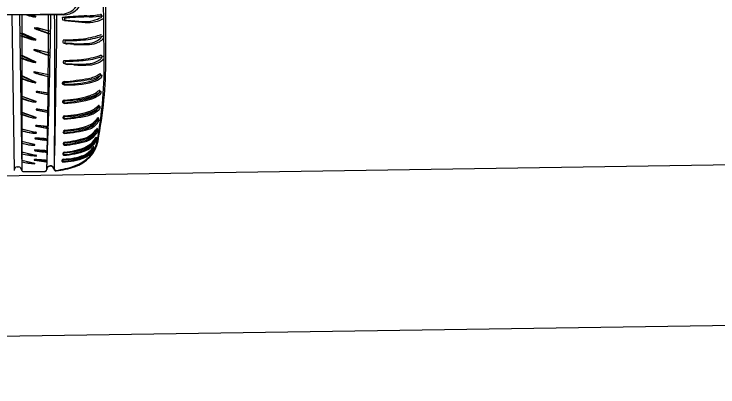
# Model space of a CAD drawing. Extents: x 10133 to 2270741, y 5363 to 1733450.
# Drawn here: x 33167.4 to 33230, y 9282.3 to 9315.4 of the extents above; entities that cross this region are included whole.
import ezdxf

# ---------------------------------------------------------------- set-up
doc = ezdxf.new("R2010")
doc.units = 0
doc.layers.add('StdDetailLabel', color=7, linetype='Continuous')
doc.layers.add('StdDimension', color=7, linetype='Continuous')

msp = doc.modelspace()

# ---------------------------------------------------------------- linework, layer by layer
at = {"layer": 'StdDetailLabel'}
for p, q in [((33175.397, 9311.575), (33175.145, 9327.98)), ((33175.548, 9311.459), (33175.548, 9327.867)), ((33171.591, 9315.442), (33157.571, 9315.226)), ((33171.802, 9315.385), (33157.78, 9315.385)), ((33167.16, 9315.374), (33167.373, 9301.517)), ((33167.848, 9315.384), (33168.062, 9301.526)), ((33168.058, 9315.385), (33168.058, 9301.524)), ((33168.8, 9315.399), (33169.096, 9315.267)), ((33169.01, 9315.385), (33169.304, 9315.248)), ((33171.661, 9315.096), (33171.668, 9314.989)), ((33171.668, 9314.987), (33171.67, 9314.938)), ((33171.866, 9315.038), (33171.872, 9314.93)), ((33175.153, 9315.201), (33175.153, 9315.343)), ((33175.36, 9315.089), (33175.362, 9315.231)), ((33171.688, 9314.917), (33173.484, 9314.78)), ((33171.872, 9314.929), (33171.872, 9314.88)), ((33171.89, 9314.859), (33173.684, 9314.693)), ((33167.873, 9313.774), (33169.127, 9313.215)), ((33168.058, 9313.774), (33169.304, 9313.196)), ((33170.432, 9313.941), (33169.227, 9314.23)), ((33170.619, 9313.902), (33169.419, 9314.21)), ((33171.781, 9313.137), (33171.781, 9313.137)), ((33171.956, 9313.077), (33171.956, 9313.077)), ((33174.82, 9313.522), (33175.065, 9313.6)), ((33175.001, 9313.416), (33175.247, 9313.489)), ((33171.749, 9312.889), (33171.749, 9312.889)), ((33171.92, 9312.829), (33171.92, 9312.829)), ((33172.527, 9312.816), (33171.921, 9312.842)), ((33172.697, 9312.745), (33172.092, 9312.78)), ((33170.432, 9312.007), (33169.172, 9312.278)), ((33170.59, 9311.968), (33169.334, 9312.259)), ((33167.904, 9311.78), (33169.158, 9311.221)), ((33168.058, 9311.78), (33169.304, 9311.201)), ((33171.809, 9311.316), (33171.809, 9311.316)), ((33171.956, 9311.256), (33171.956, 9311.256)), ((33174.848, 9311.701), (33175.093, 9311.779)), ((33175.001, 9311.594), (33175.247, 9311.668)), ((33171.777, 9311.067), (33171.777, 9311.067)), ((33171.92, 9311.008), (33171.92, 9311.008)), ((33172.555, 9310.995), (33171.949, 9311.021)), ((33172.697, 9310.924), (33172.092, 9310.959)), ((33167.932, 9309.972), (33169.186, 9309.413)), ((33168.058, 9309.971), (33169.304, 9309.393)), ((33170.423, 9310.033), (33169.163, 9310.304)), ((33170.55, 9309.994), (33169.295, 9310.285)), ((33175.065, 9310.02), (33175.067, 9310.088)), ((33175.192, 9309.91), (33175.195, 9309.978)), ((33167.96, 9308.153), (33169.224, 9307.7)), ((33168.058, 9308.152), (33169.316, 9307.68)), ((33169.37, 9308.494), (33170.249, 9308.319)), ((33169.474, 9308.472), (33170.35, 9308.283)), ((33170.411, 9308.413), (33169.494, 9308.55)), ((33170.513, 9308.375), (33169.599, 9308.526)), ((33175.008, 9308.544), (33175.01, 9308.612)), ((33175.112, 9308.435), (33175.115, 9308.503)), ((33169.351, 9306.914), (33170.23, 9306.738)), ((33169.43, 9306.892), (33170.307, 9306.703)), ((33170.391, 9306.832), (33169.475, 9306.969)), ((33170.469, 9306.794), (33169.555, 9306.946)), ((33174.944, 9307.204), (33174.946, 9307.271)), ((33175.027, 9307.096), (33175.031, 9307.163)), ((33167.982, 9306.729), (33169.246, 9306.276)), ((33168.058, 9306.729), (33169.316, 9306.256)), ((33174.883, 9306.106), (33174.885, 9306.174)), ((33174.949, 9305.999), (33174.953, 9306.067)), ((33168.004, 9305.241), (33169.291, 9304.935)), ((33168.058, 9305.241), (33169.34, 9304.915)), ((33169.315, 9305.478), (33170.208, 9305.331)), ((33169.372, 9305.457), (33170.263, 9305.296)), ((33170.369, 9305.425), (33169.439, 9305.534)), ((33170.426, 9305.388), (33169.497, 9305.511)), ((33174.801, 9305.203), (33174.801, 9305.203)), ((33174.854, 9305.098), (33174.854, 9305.098)), ((33168.021, 9304.137), (33169.175, 9303.862)), ((33168.058, 9304.136), (33169.207, 9303.843)), ((33170.349, 9304.282), (33170.349, 9304.282)), ((33170.388, 9304.246), (33170.388, 9304.246)), ((33168.036, 9303.198), (33169.322, 9302.892)), ((33168.058, 9303.197), (33169.34, 9302.871)), ((33170.327, 9303.224), (33170.327, 9303.224)), ((33170.349, 9303.188), (33170.349, 9303.188)), ((33168.039, 9303.02), (33168.039, 9303.02)), ((33168.048, 9302.435), (33169.21, 9302.191)), ((33168.058, 9303.019), (33168.058, 9303.019)), ((33168.058, 9302.434), (33169.216, 9302.172)), ((33170.308, 9302.41), (33170.308, 9302.41)), ((33170.318, 9302.374), (33170.318, 9302.374)), ((33170.821, 9301.842), (33170.962, 9301.606)), ((33170.822, 9301.798), (33170.96, 9301.56)), ((33167.447, 9301.745), (33167.447, 9301.745)), ((33167.447, 9301.736), (33167.447, 9301.736)), ((33167.98, 9301.745), (33167.98, 9301.745)), ((33167.98, 9301.745), (33167.98, 9301.745)), ((33168.137, 9301.433), (33170.136, 9301.433)), ((33168.141, 9301.435), (33170.141, 9301.466))]:
    msp.add_line(p, q, dxfattribs=at)
for points in [[(33174.724, 9304.443), (33174.724, 9304.443), (33174.724, 9304.443)], [(33174.764, 9304.339), (33174.764, 9304.339), (33174.764, 9304.339)], [(33174.46, 9303.609), (33174.46, 9303.609), (33174.46, 9303.609)], [(33174.488, 9303.509), (33174.488, 9303.509), (33174.488, 9303.509)], [(33167.661, 9301.837), (33167.712, 9301.838), (33167.764, 9301.839)], [(33167.662, 9301.842), (33167.714, 9301.842), (33167.765, 9301.842)]]:
    msp.add_lwpolyline(points, dxfattribs=at)
for centre, radius, start, end in [((33171.566, 9317.108), 1.667, 270.88189, 345.40946), ((33171.802, 9317.051), 1.667, 270, 344.52757), ((33183.129, 9359.29), 46.296, 251.47534, 251.84331), ((33184.013, 9359.05), 46.296, 250.59346, 250.96142), ((33169.605, 9318.05), 2.895, 251.84331, 259.47662), ((33169.855, 9318.023), 2.895, 250.96142, 258.59474), ((33169.082, 9315.237), 0.0332, 259.47662, 65.97945), ((33169.29, 9315.218), 0.0332, 258.59474, 65.09757), ((32589.841, 9323.58), 580.862, 357.831505, 359.191611), ((32589.574, 9314.679), 580.862, 358.713391, 0.073497), ((32273.497, 9323.443), 897.73, 358.603214, 359.48568), ((32273.269, 9309.673), 897.73, 359.4851, 0.367567), ((33171.698, 9315.103), 0.0377, 96.62031, 190.32439), ((33171.692, 9314.939), 0.0219, 181.69547, 260.88959), ((33172.895, 9304.791), 10.418, 95.49513, 96.62031), ((33171.904, 9315.044), 0.0377, 95.73843, 189.4425), ((33174.786, 9285.138), 30.162, 91.78503, 95.49513), ((33172.942, 9304.715), 10.418, 94.61324, 95.73843), ((33174.53, 9285.035), 30.162, 90.90314, 94.61324), ((33173.567, 9324.262), 8.98, 271.78503, 279.57232), ((33173.913, 9324.173), 8.98, 270.90314, 278.69043), ((33173.534, 9318.14), 3.39, 285.08762, 298.0614), ((33173.785, 9318.053), 3.39, 284.20574, 297.17951), ((33175.077, 9315.331), 0.0771, 8.9176, 102.79256), ((33175.087, 9315.2), 0.0667, 308.7844, 0.32787), ((33175.285, 9315.22), 0.0771, 8.03571, 101.91068), ((33175.293, 9315.089), 0.0667, 307.90252, 359.44598), ((33171.894, 9314.88), 0.0219, 180.81358, 260.0077), ((33173.696, 9317.539), 2.767, 265.61266, 285.08762), ((33173.938, 9317.449), 2.767, 264.73077, 284.20574), ((33169.219, 9314.198), 0.0332, 75.54726, 242.05009), ((33169.93, 9315.462), 1.484, 240.65568, 251.3205), ((33169.41, 9314.178), 0.0332, 74.66537, 241.1682), ((33170.141, 9315.431), 1.484, 239.77379, 250.43861), ((33185.529, 9357.472), 46.296, 249.6834, 250.96774), ((33186.385, 9357.196), 46.296, 248.80151, 250.08585), ((33183.161, 9357.238), 46.296, 250.72281, 251.84331), ((33184.013, 9356.998), 46.296, 249.84093, 250.96142), ((33169.636, 9315.998), 2.895, 251.84331, 259.47662), ((33169.855, 9315.971), 2.895, 250.96142, 258.59474), ((33169.114, 9313.185), 0.0332, 259.47662, 65.97945), ((33169.29, 9313.166), 0.0332, 258.59474, 65.09757), ((33171.888, 9312.997), 0.177, 127.45825, 217.77831), ((33171.523, 9332.425), 19.29, 270.76528, 274.73139), ((33172.061, 9312.936), 0.177, 126.57636, 216.89643), ((33171.995, 9332.367), 19.29, 269.88339, 273.8495), ((33172.361, 9322.304), 9.134, 274.73139, 280.30914), ((33172.677, 9322.234), 9.134, 273.8495, 279.42725), ((33172.794, 9319.925), 6.716, 280.30914, 287.56326), ((33173.073, 9319.849), 6.716, 279.42725, 286.68138), ((33174.027, 9314.401), 1.518, 295.72418, 314.22247), ((33174.221, 9314.307), 1.518, 294.84229, 313.34059), ((33175.069, 9313.519), 0.0807, 20.52437, 92.32113), ((33174.95, 9313.453), 0.194, 314.22247, 352.85824), ((33175.249, 9313.409), 0.0807, 19.64248, 91.43924), ((33175.13, 9313.344), 0.194, 313.34059, 351.97635), ((33171.991, 9313.448), 0.609, 246.53756, 263.40474), ((33172.171, 9313.384), 0.609, 245.65568, 262.52285), ((33173.073, 9325.561), 12.757, 267.54706, 273.83808), ((33173.439, 9325.48), 12.757, 266.66517, 272.95619), ((33173.788, 9314.897), 2.068, 273.83808, 295.72418), ((33173.99, 9314.806), 2.068, 272.95619, 294.84229), ((33169.164, 9312.246), 0.0332, 75.54726, 242.05009), ((33169.845, 9313.903), 1.824, 247.55117, 257.16744), ((33169.325, 9312.227), 0.0332, 74.66537, 241.1682), ((33170.032, 9313.873), 1.824, 246.66929, 256.28555), ((33185.514, 9355.54), 46.296, 249.6834, 250.98719), ((33186.34, 9355.263), 46.296, 248.80151, 250.10531), ((33183.191, 9355.244), 46.296, 250.72281, 251.84331), ((33184.013, 9355.003), 46.296, 249.84093, 250.96142), ((33169.667, 9314.004), 2.895, 251.84331, 259.47662), ((33169.855, 9313.976), 2.895, 250.96142, 258.59474), ((33169.144, 9311.19), 0.0332, 259.47662, 65.97945), ((33169.29, 9311.171), 0.0332, 258.59474, 65.09757), ((33171.916, 9311.176), 0.177, 127.45825, 217.77831), ((33171.551, 9330.604), 19.29, 270.76528, 274.73139), ((33172.061, 9311.114), 0.177, 126.57636, 216.89643), ((33171.995, 9330.545), 19.29, 269.88339, 273.8495), ((33172.389, 9320.483), 9.134, 274.73139, 280.30914), ((33172.677, 9320.413), 9.134, 273.8495, 279.42725), ((33173.816, 9313.075), 2.068, 273.83808, 295.72418), ((33172.822, 9318.104), 6.716, 280.30914, 287.56326), ((33173.073, 9318.027), 6.716, 279.42725, 286.68138), ((33174.055, 9312.58), 1.518, 295.72418, 314.22247), ((33135.8, 9311.132), 39.6, 350.01981, 0.64103), ((33135.948, 9311.626), 39.6, 349.13792, 359.75914), ((33174.221, 9312.485), 1.518, 294.84229, 313.34059), ((33175.097, 9311.698), 0.0807, 20.52437, 92.32113), ((33174.978, 9311.631), 0.194, 314.22247, 352.85824), ((33175.249, 9311.587), 0.0807, 19.64248, 91.43924), ((33175.13, 9311.522), 0.194, 313.34059, 351.97635), ((33172.019, 9311.626), 0.609, 246.53756, 263.40474), ((33172.171, 9311.563), 0.609, 245.65568, 262.52285), ((33173.101, 9323.74), 12.757, 267.54706, 273.83808), ((33173.439, 9323.659), 12.757, 266.66517, 272.95619), ((33173.99, 9312.984), 2.068, 272.95619, 294.84229), ((33169.155, 9310.272), 0.0332, 75.54726, 242.05009), ((33169.836, 9311.928), 1.824, 247.55117, 257.16744), ((33169.286, 9310.253), 0.0332, 74.66537, 241.1682), ((33169.992, 9311.899), 1.824, 246.66929, 256.28555), ((33174.467, 9327.594), 18.157, 253.895, 257.13084), ((33174.864, 9327.491), 18.157, 253.01311, 256.24895), ((33173.548, 9312.194), 2.519, 280.04658, 304.90238), ((33173.709, 9312.107), 2.519, 279.1647, 304.02049), ((33175.018, 9310.087), 0.0493, 358.08072, 124.90238), ((33174.904, 9310.028), 0.162, 310.95449, 357.37736), ((33175.146, 9309.978), 0.0493, 357.19883, 124.02049), ((33183.219, 9353.436), 46.296, 250.72281, 251.84331), ((33184.013, 9353.195), 46.296, 249.84093, 250.96142), ((33169.695, 9312.196), 2.895, 251.84331, 259.47662), ((33169.855, 9312.168), 2.895, 250.96142, 258.59474), ((33169.172, 9309.382), 0.0332, 259.47662, 65.97945), ((33169.29, 9309.363), 0.0332, 258.59474, 65.09757), ((33171.837, 9309.248), 0.186, 94.65767, 163.93677), ((33172.03, 9317.475), 8.277, 267.7786, 285.69856), ((33171.952, 9309.188), 0.186, 93.77579, 163.05488), ((33169.935, 9332.587), 23.231, 274.65767, 280.04658), ((33172.272, 9317.411), 8.277, 266.89672, 284.81667), ((33170.41, 9332.554), 23.231, 273.77579, 279.1647), ((33173.75, 9311.357), 1.922, 285.69856, 310.95449), ((33173.897, 9311.267), 1.922, 284.81667, 310.07261), ((33175.03, 9309.92), 0.162, 310.07261, 356.49548), ((33171.732, 9309.278), 0.0773, 163.93677, 252.82766), ((33171.848, 9309.22), 0.0773, 163.05488, 251.94577), ((33169.377, 9308.525), 0.0312, 86.20359, 257.99795), ((33169.291, 9305.655), 2.903, 85.99112, 88.26883), ((33169.481, 9308.503), 0.0312, 85.3217, 257.11607), ((33169.351, 9305.634), 2.903, 85.10924, 87.38695), ((33170.459, 9309.336), 1.039, 258.35082, 267.27093), ((33170.576, 9309.297), 1.039, 257.46894, 266.38904), ((33171.181, 9318.024), 10.262, 273.72278, 286.01332), ((33171.431, 9317.973), 10.262, 272.84089, 285.13143), ((33173.398, 9310.417), 2.339, 285.21404, 311.01161), ((33173.531, 9310.332), 2.339, 284.33215, 310.12973), ((33173.013, 9310.869), 3.116, 294.25015, 307.85952), ((33173.153, 9310.791), 3.116, 293.36826, 306.97763), ((33174.715, 9308.631), 0.306, 313.49892, 343.61341), ((33174.961, 9308.611), 0.0493, 358.08072, 124.90238), ((33174.82, 9308.526), 0.306, 312.61703, 342.73153), ((33175.066, 9308.503), 0.0493, 357.19883, 124.02049), ((33183.246, 9351.668), 46.296, 250.72281, 251.63415), ((33184.013, 9351.427), 46.296, 249.84093, 250.75226), ((33169.242, 9309.486), 1.849, 251.63316, 268.83628), ((33169.361, 9309.465), 1.849, 250.75127, 267.95439), ((33169.211, 9307.669), 0.0332, 259.47662, 65.97945), ((33169.302, 9307.65), 0.0332, 258.59474, 65.09757), ((33171.758, 9307.628), 0.0773, 163.93677, 252.82766), ((33171.862, 9307.598), 0.186, 94.65767, 163.93677), ((33170.968, 9318.831), 11.303, 273.89055, 287.10585), ((33171.848, 9307.569), 0.0773, 163.05488, 251.94577), ((33171.952, 9307.537), 0.186, 93.77579, 163.05488), ((33171.231, 9318.783), 11.303, 273.00866, 286.22397), ((33169.358, 9306.944), 0.0312, 86.20359, 257.99795), ((33169.272, 9304.074), 2.903, 85.99112, 88.26883), ((33169.437, 9306.922), 0.0312, 85.3217, 257.11607), ((33169.308, 9304.054), 2.903, 85.10924, 87.38695), ((33173.313, 9308.78), 2.14, 289.68078, 316.65748), ((33173.532, 9308.266), 1.789, 288.76332, 317.98027), ((33173.42, 9308.697), 2.14, 288.7989, 315.7756), ((33173.632, 9308.179), 1.789, 287.88143, 317.09838), ((33174.651, 9307.29), 0.306, 313.49892, 343.61341), ((33174.897, 9307.27), 0.0493, 358.08072, 124.90238), ((33174.735, 9307.187), 0.306, 312.61703, 342.73153), ((33174.981, 9307.163), 0.0493, 357.19883, 124.02049), ((33183.268, 9350.245), 46.296, 250.72281, 251.63415), ((33184.013, 9350.004), 46.296, 249.84093, 250.75226), ((33169.264, 9308.062), 1.849, 251.63316, 268.83628), ((33169.361, 9308.042), 1.849, 250.75127, 267.95439), ((33169.233, 9306.246), 0.0332, 259.47662, 65.97945), ((33169.302, 9306.226), 0.0332, 258.59474, 65.09757), ((33170.44, 9307.756), 1.039, 258.35082, 267.27093), ((33170.532, 9307.717), 1.039, 257.46894, 266.38904), ((33171.779, 9306.233), 0.0773, 163.93677, 252.82766), ((33171.884, 9306.203), 0.186, 94.65767, 163.93677), ((33170.99, 9317.436), 11.303, 273.89055, 286.01325), ((33171.848, 9306.174), 0.0773, 163.05488, 251.94577), ((33171.952, 9306.142), 0.186, 93.77579, 163.05488), ((33171.231, 9317.387), 11.303, 273.00866, 285.13137), ((33171.202, 9316.629), 10.262, 273.72278, 286.01332), ((33171.431, 9316.577), 10.262, 272.84089, 285.13143), ((33173.212, 9307.28), 1.92, 290.85047, 326.25594), ((33174.836, 9306.173), 0.0493, 358.08072, 124.90238), ((33173.296, 9307.198), 1.92, 289.96858, 325.37406), ((33173.372, 9306.899), 1.712, 289.80737, 326.53221), ((33173.451, 9306.815), 1.712, 288.92548, 325.65032), ((33174.35, 9306.299), 0.567, 322.61305, 340.14377), ((33174.42, 9306.2), 0.567, 321.73117, 339.26189), ((33174.903, 9306.067), 0.0493, 357.19883, 124.02049), ((33178.395, 9350.178), 46.296, 257.0331, 257.94444), ((33179.14, 9350.012), 46.296, 256.15121, 257.06255), ((33169.281, 9304.903), 0.0332, 265.78691, 72.28974), ((33169.322, 9305.508), 0.0312, 86.20359, 257.99795), ((33169.236, 9302.638), 2.903, 85.99112, 88.26883), ((33169.379, 9305.487), 0.0312, 85.3217, 257.11607), ((33169.25, 9302.619), 2.903, 85.10924, 87.38695), ((33170.418, 9306.348), 1.039, 258.35082, 267.27093), ((33170.488, 9306.31), 1.039, 257.46894, 266.38904), ((33171.799, 9304.947), 0.0773, 163.93677, 252.82766), ((33171.904, 9304.917), 0.186, 94.65767, 163.93677), ((33171.952, 9304.856), 0.186, 93.77579, 163.05488), ((33170.742, 9316.216), 11.39, 275.21018, 286.36987), ((33170.964, 9316.172), 11.39, 274.32829, 285.48798), ((33170.958, 9315.409), 10.349, 275.15656, 286.48456), ((33171.168, 9315.362), 10.349, 274.27468, 285.60267), ((33172.848, 9306.511), 2.263, 293.39543, 325.98743), ((33172.921, 9306.435), 2.263, 292.51355, 325.10555), ((33173.167, 9305.881), 1.763, 291.19001, 327.37422), ((33174.253, 9305.325), 0.562, 315.23698, 347.42538), ((33174.307, 9305.228), 0.562, 314.3551, 346.5435), ((33174.752, 9305.205), 0.0493, 358.08072, 124.90238), ((33174.804, 9305.1), 0.0493, 357.19883, 124.02049), ((33169.112, 9306.712), 1.849, 257.94345, 275.14657), ((33169.189, 9306.694), 1.849, 257.06156, 274.26468), ((33169.235, 9304.384), 0.0237, 91.70345, 266.0164), ((33177.208, 9367.327), 63.469, 262.78142, 263.52363), ((33168.853, 9290.712), 13.701, 84.93877, 88.40713), ((33169.275, 9304.365), 0.0237, 90.82157, 265.13451), ((33178.217, 9367.177), 63.469, 261.89954, 262.64175), ((33168.683, 9290.7), 13.701, 84.05688, 87.52525), ((33169.329, 9304.883), 0.0332, 264.90502, 71.40785), ((33170.061, 9303.786), 0.574, 59.8942, 89.91094), ((33170.092, 9303.753), 0.574, 59.01231, 89.02905), ((33171.848, 9304.888), 0.0773, 163.05488, 251.94577), ((33171.058, 9312.792), 8.78, 275.5346, 287.83414), ((33171.227, 9312.743), 8.78, 274.65271, 286.95225), ((33172.786, 9305.542), 2.159, 294.21542, 329.84334), ((33172.844, 9305.467), 2.159, 293.33353, 328.96146), ((33172.979, 9305.101), 1.865, 293.67685, 339.33715), ((33173.03, 9305.023), 1.865, 292.79497, 338.45527), ((33173.23, 9305.8), 1.763, 290.30812, 326.49233), ((33174.686, 9304.438), 0.0383, 7.71448, 149.06102), ((33174.726, 9304.334), 0.0383, 6.83259, 148.17914), ((33178.279, 9349.105), 46.296, 257.20196, 257.94444), ((33179.007, 9348.941), 46.296, 256.32007, 257.06255), ((33168.996, 9305.639), 1.849, 257.94345, 275.14657), ((33169.056, 9305.623), 1.849, 257.06156, 274.26468), ((33169.165, 9303.83), 0.0332, 265.78691, 72.28974), ((33169.197, 9303.812), 0.0332, 264.90502, 71.40785), ((33169.875, 9303.363), 0.916, 59.03957, 79.02777), ((33169.9, 9303.334), 0.916, 58.15769, 78.14588), ((33171.815, 9303.898), 0.0773, 163.93677, 252.82766), ((33171.92, 9303.868), 0.186, 94.65767, 163.93677), ((33171.848, 9303.839), 0.0773, 163.05488, 251.94577), ((33171.952, 9303.807), 0.186, 93.77579, 163.05488), ((33170.844, 9313.57), 9.792, 275.56057, 287.59731), ((33171.025, 9313.525), 9.792, 274.67868, 286.71542), ((33171.844, 9304.789), 3.002, 287.62349, 350.01981), ((33171.891, 9304.729), 3.002, 286.7416, 349.13792), ((33169.212, 9303.326), 0.0237, 91.70345, 266.0164), ((33177.186, 9366.269), 63.469, 262.78142, 263.52363), ((33168.831, 9289.654), 13.701, 84.93877, 88.40713), ((33169.236, 9303.307), 0.0237, 90.82157, 265.13451), ((33178.178, 9366.119), 63.469, 261.89954, 262.64175), ((33168.645, 9289.643), 13.701, 84.05688, 87.52525), ((33169.853, 9302.305), 0.916, 59.03957, 79.02777), ((33170.039, 9302.728), 0.574, 59.8942, 89.91094), ((33169.861, 9302.276), 0.916, 58.15769, 78.14588), ((33170.053, 9302.696), 0.574, 59.01231, 89.02905), ((33171.883, 9302.98), 0.186, 94.65767, 163.93677), ((33171.902, 9302.92), 0.186, 93.77579, 163.05488), ((33171.31, 9309.344), 6.424, 273.97977, 292.10591), ((33171.427, 9309.292), 6.424, 273.09788, 291.22402), ((33171.389, 9309.478), 6.331, 274.34343, 291.13681), ((33171.507, 9309.425), 6.331, 273.46155, 290.25492), ((33172.756, 9304.654), 1.952, 295.7046, 328.33659), ((33172.8, 9304.58), 1.952, 294.82272, 327.45471), ((33172.788, 9304.416), 1.857, 297.42744, 334.25181), ((33172.828, 9304.342), 1.857, 296.54556, 333.36992), ((33174.435, 9303.613), 0.0249, 352.49047, 137.16547), ((33174.463, 9303.513), 0.0249, 351.60858, 136.28359), ((33170.384, 9314.191), 11.414, 258.14399, 264.60042), ((33170.575, 9314.152), 11.414, 257.2621, 263.71853), ((33169.192, 9302.474), 0.0237, 91.70345, 266.0164), ((33169.203, 9302.455), 0.0237, 90.82157, 265.13451), ((33177.166, 9365.416), 63.469, 262.78142, 263.52363), ((33168.811, 9288.802), 13.701, 84.93877, 88.40713), ((33178.145, 9365.268), 63.469, 261.89954, 262.64175), ((33168.611, 9288.791), 13.701, 84.05688, 87.52525), ((33169.312, 9302.86), 0.0332, 265.78691, 72.28974), ((33169.329, 9302.839), 0.0332, 264.90502, 71.40785), ((33167.472, 9282.776), 19.838, 81.78185, 82.62336), ((33167.18, 9282.786), 19.838, 80.89997, 81.74148), ((33171.673, 9302.407), 0.0504, 163.9715, 267.01993), ((33171.799, 9302.355), 0.186, 94.65767, 159.17997), ((33171.808, 9302.296), 0.186, 93.77579, 158.29809), ((33171.658, 9307.356), 4.999, 270.15137, 293.40139), ((33171.743, 9307.298), 4.999, 269.26948, 292.5195), ((33171.779, 9303.01), 0.0773, 163.93677, 252.82766), ((33171.798, 9302.951), 0.0773, 163.05488, 251.94577), ((33171.655, 9308.035), 5.496, 271.34012, 290.7525), ((33171.751, 9307.977), 5.496, 270.45823, 289.87061), ((33167.658, 9301.566), 0.276, 89.14351, 139.73461), ((33167.661, 9301.561), 0.276, 90.02539, 140.6165), ((33167.772, 9301.563), 0.276, 41.14728, 91.73838), ((33167.769, 9301.566), 0.276, 40.26539, 90.85649), ((33169.935, 9311.85), 9.74, 258.8391, 265.67279), ((33170.091, 9311.819), 9.74, 257.95722, 264.7909), ((33169.197, 9302.165), 0.0283, 275.91716, 64.03895), ((33169.204, 9302.147), 0.0283, 275.03528, 63.15706), ((33169.391, 9298.248), 4.151, 77.28093, 81.47285), ((33169.337, 9298.226), 4.151, 76.39904, 80.59096), ((33170.514, 9301.699), 0.213, 119.68012, 156.16634), ((33170.513, 9301.66), 0.213, 118.79824, 155.28445), ((33170.703, 9301.368), 0.595, 102.53435, 119.68012), ((33170.697, 9301.326), 0.595, 101.65247, 118.79824), ((33170.624, 9301.724), 0.23, 30.87963, 102.53435), ((33170.623, 9301.683), 0.23, 29.99774, 101.65247), ((33170.159, 9309.624), 8.191, 276.62054, 288.48078), ((33170.037, 9309.656), 8.191, 277.50242, 289.36267), ((33171.683, 9302.35), 0.0504, 163.08961, 266.13804), ((33167.752, 9301.513), 0.382, 142.73293, 178.29026), ((33167.755, 9301.51), 0.382, 143.61481, 179.17215), ((33167.676, 9301.513), 0.382, 1.70974, 37.26707), ((33167.68, 9301.508), 0.382, 2.59162, 38.14896), ((33168.154, 9301.527), 0.0962, 181.70974, 259.30148), ((33168.158, 9301.53), 0.0962, 182.59162, 260.18337), ((33170.123, 9301.597), 0.164, 274.74951, 1.57953), ((33170.125, 9301.629), 0.164, 275.6314, 2.46141), ((33170.646, 9301.599), 0.359, 155.28445, 179.64682), ((33170.648, 9301.64), 0.359, 156.16634, 180.5287), ((33171.088, 9301.634), 0.148, 209.99774, 275.98579), ((33171.089, 9301.682), 0.148, 210.87963, 276.86767)]:
    msp.add_arc(centre, radius, start, end, dxfattribs=at)
at = {"layer": 'StdDimension'}
for p, q in [((32864.614, 9296.542), (33300.028, 9303.073)), ((32864.614, 9282.268), (33300.028, 9288.799))]:
    msp.add_line(p, q, dxfattribs=at)

doc.saveas('drawing.dxf')
